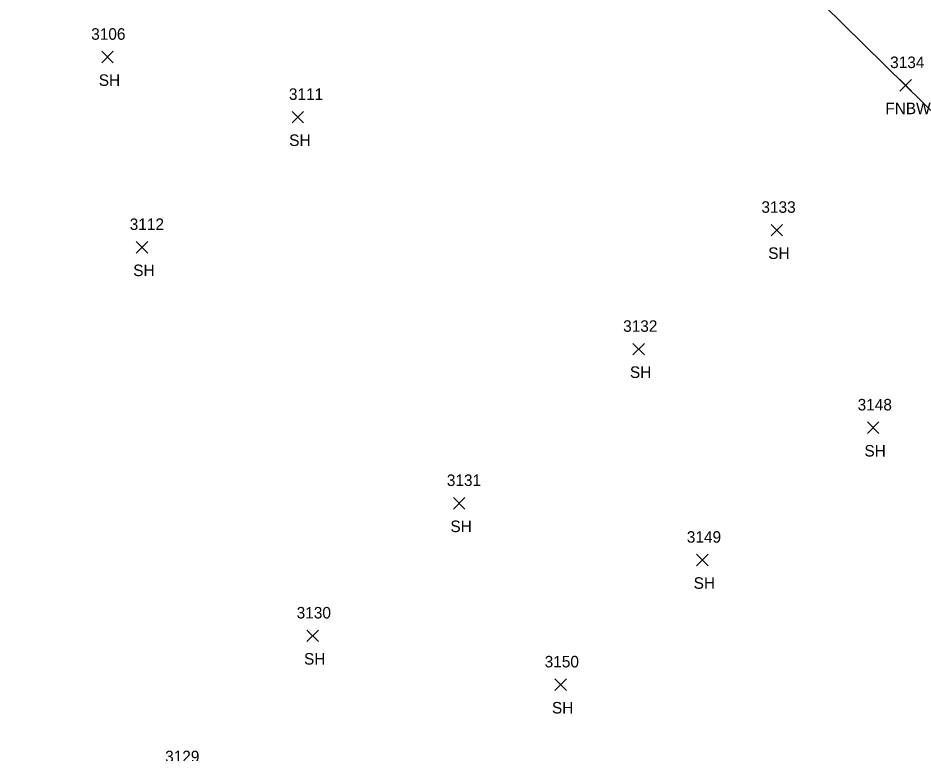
# Model space of a CAD drawing. Extents: x 1472233 to 1475777, y 540726 to 543442.
# Drawn here: x 1473841.3 to 1473996.7, y 542072.6 to 542200.2 of the extents above; entities that cross this region are included whole.
import ezdxf

# ---------------------------------------------------------------- set-up
doc = ezdxf.new("R2010")
doc.units = 0
for name, color, linetype in [('L_A', 7, 'Continuous'), ('L_I', 7, 'Continuous'), ('L_TIC', 7, 'Continuous'), ('LFNC', 7, 'Continuous')]:
    doc.layers.add(name, color=color, linetype=linetype)

msp = doc.modelspace()

# ---------------------------------------------------------------- linework, layer by layer
at = {"layer": 'L_TIC'}
for points in [[(1473855.86, 542192.41), (1473857.86, 542194.41)], [(1473857.86, 542192.41), (1473855.86, 542194.41)], [(1473994.44, 542187.5), (1473996.44, 542189.5)], [(1473996.44, 542187.5), (1473994.44, 542189.5)], [(1473888.92, 542181.98), (1473890.92, 542183.98)], [(1473890.92, 542181.98), (1473888.92, 542183.98)], [(1473972.09, 542162.38), (1473974.09, 542164.38)], [(1473974.09, 542162.38), (1473972.09, 542164.38)], [(1473861.84, 542159.4), (1473863.84, 542161.4)], [(1473863.84, 542159.4), (1473861.84, 542161.4)], [(1473948.08, 542141.73), (1473950.08, 542143.73)], [(1473950.08, 542141.73), (1473948.08, 542143.73)], [(1473988.8, 542128.09), (1473990.8, 542130.09)], [(1473990.8, 542128.09), (1473988.8, 542130.09)], [(1473916.91, 542114.98), (1473918.91, 542116.98)], [(1473918.91, 542114.98), (1473916.91, 542116.98)], [(1473959.15, 542105.14), (1473961.15, 542107.14)], [(1473961.15, 542105.14), (1473959.15, 542107.14)], [(1473891.49, 542091.99), (1473893.49, 542093.99)], [(1473893.49, 542091.99), (1473891.49, 542093.99)], [(1473934.54, 542083.5), (1473936.54, 542085.5)], [(1473936.54, 542083.5), (1473934.54, 542085.5)]]:
    msp.add_lwpolyline(points, dxfattribs=at)
at = {"layer": 'LFNC'}
msp.add_lwpolyline([(1473788.93, 542389.92), (1473790.58, 542388.07), (1473821.05, 542357.3), (1473858.54, 542322.69), (1473895.28, 542286.17), (1473916.03, 542266.76), (1473948.88, 542234.28), (1473995.44, 542188.5), (1474018.95, 542165.4), (1474046.18, 542138.58), (1474056.8, 542130.76), (1474077.32, 542112.31), (1474080.42, 542109.11)], dxfattribs=at)

# ---------------------------------------------------------------- texts
at = {"layer": 'L_A'}
for s, p in [('SH', (1473855.35, 542188.41)), ('FNBW', (1473991.91, 542183.5)), ('SH', (1473888.41, 542177.98)), ('SH', (1473971.58, 542158.38)), ('SH', (1473861.33, 542155.4)), ('SH', (1473947.57, 542137.73)), ('SH', (1473988.29, 542124.09)), ('SH', (1473916.4, 542110.98)), ('SH', (1473958.64, 542101.14)), ('SH', (1473890.98, 542087.99)), ('SH', (1473934.03, 542079.5))]:
    msp.add_text(s, height=2, dxfattribs=at).set_placement(p)
at = {"layer": 'L_I'}
for s, p in [('3106', (1473854.03, 542196.41)), ('3134', (1473992.75, 542191.5)), ('3111', (1473888.36, 542185.98)), ('3133', (1473970.4, 542166.38)), ('3112', (1473860.72, 542163.4)), ('3132', (1473946.39, 542145.73)), ('3148', (1473987.11, 542132.09)), ('3131', (1473915.78, 542118.98)), ('3149', (1473957.45, 542109.14)), ('3130', (1473889.71, 542095.99)), ('3150', (1473932.77, 542087.5)), ('3129', (1473866.87, 542071.04))]:
    msp.add_text(s, height=2, dxfattribs=at).set_placement(p)

doc.saveas('drawing.dxf')
